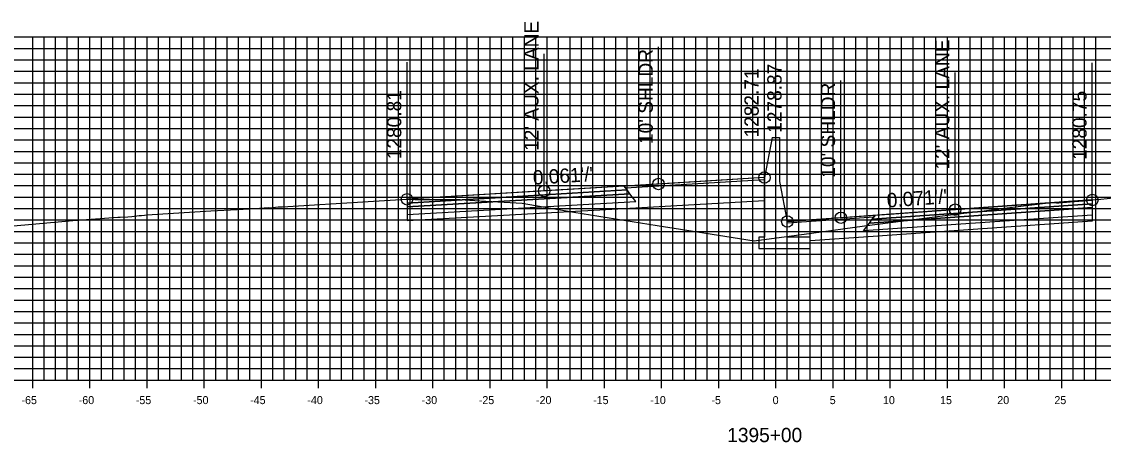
# Model space of a CAD drawing. Extents: x 674939 to 678919, y 750652 to 765176.
# Drawn here: x 678672.6 to 678767.2, y 756047.1 to 756083.9 of the extents above; entities that cross this region are included whole.
import ezdxf

# ---------------------------------------------------------------- set-up
doc = ezdxf.new("R2010")
doc.units = 0
for name, color, linetype in [('R_Alt Surface', 7, 'Continuous'), ('R_Axis', 7, 'Continuous'), ('R_Axis Annot', 7, 'Continuous'), ('R_Exist Surface', 7, 'Continuous'), ('R_Fin Surface', 7, 'Continuous'), ('R_Grid', 7, 'Continuous'), ('R_No Plot', 7, 'Continuous'), ('R_Proposed Road', 7, 'Continuous'), ('R_Xsect Elev', 7, 'Continuous'), ('R_Xsect Slope', 7, 'Continuous')]:
    doc.layers.add(name, color=color, linetype=linetype)

msp = doc.modelspace()

# ---------------------------------------------------------------- linework, layer by layer
at = {"layer": 'R_Alt Surface'}
for points in [[(678706.271, 756068.03), (678706.271, 756067.7), (678725.771, 756068.833), (678725.521, 756069.173)], [(678706.271, 756067.7), (678706.271, 756067.04), (678726.271, 756068.153), (678725.771, 756068.833)], [(678766.213, 756067.971), (678766.213, 756067.641), (678746.713, 756066.28), (678746.963, 756066.62)], [(678766.213, 756067.641), (678766.213, 756066.981), (678746.213, 756065.6), (678746.713, 756066.28)]]:
    msp.add_lwpolyline(points, close=True, dxfattribs=at)
for points in [[(678726.271, 756067.613), (678737.533, 756068.24)], [(678706.271, 756067.04), (678706.271, 756066.5), (678726.271, 756067.613)], [(678766.213, 756066.981), (678766.215, 756066.441), (678746.213, 756065.06)], [(678746.213, 756065.06), (678741.533, 756064.737)]]:
    msp.add_lwpolyline(points, dxfattribs=at)
at = {"layer": 'R_Axis'}
for p, q in [((678673.533, 756051.851), (678673.533, 756053.251)), ((678678.533, 756051.851), (678678.533, 756053.251)), ((678683.533, 756051.851), (678683.533, 756053.251)), ((678688.533, 756051.851), (678688.533, 756053.251)), ((678693.533, 756051.851), (678693.533, 756053.251)), ((678698.533, 756051.851), (678698.533, 756053.251)), ((678703.533, 756051.851), (678703.533, 756053.251)), ((678708.533, 756051.851), (678708.533, 756053.251)), ((678713.533, 756051.851), (678713.533, 756053.251)), ((678718.533, 756051.851), (678718.533, 756053.251)), ((678723.533, 756051.851), (678723.533, 756053.251)), ((678728.533, 756051.851), (678728.533, 756053.251)), ((678733.533, 756051.851), (678733.533, 756053.251)), ((678738.533, 756051.851), (678738.533, 756053.251)), ((678743.533, 756051.851), (678743.533, 756053.251)), ((678748.533, 756051.851), (678748.533, 756053.251)), ((678753.533, 756051.851), (678753.533, 756053.251)), ((678758.533, 756051.851), (678758.533, 756053.251)), ((678763.533, 756051.851), (678763.533, 756053.251)), ((678638.533, 756052.551), (678838.533, 756052.551))]:
    msp.add_line(p, q, dxfattribs=at)
at = {"layer": 'R_Exist Surface'}
msp.add_lwpolyline([(678671.861, 756066.042), (678673.495, 756066.191), (678677.038, 756066.5), (678678.635, 756066.619), (678680.986, 756066.793), (678681.192, 756066.794), (678681.85, 756066.816), (678682.191, 756066.854), (678682.832, 756066.931), (678683.037, 756066.95), (678683.319, 756066.984), (678683.522, 756067.003), (678687.255, 756067.239), (678689.119, 756067.351), (678691.408, 756067.48), (678692.97, 756067.568), (678694.187, 756067.639), (678694.322, 756067.619), (678695.002, 756067.689), (678695.387, 756067.712), (678702.86, 756068.161), (678706.232, 756068.361), (678706.271, 756068.36), (678706.285, 756068.361), (678706.945, 756068.344), (678707.247, 756068.332), (678707.847, 756068.337), (678710.152, 756068.352), (678710.33, 756068.353), (678710.476, 756068.358), (678712.646, 756068.227), (678716.341, 756068.019), (678720.872, 756067.247), (678728.145, 756066.076), (678732.246, 756065.433), (678736.637, 756064.718), (678741.664, 756065.402), (678746.281, 756066.052), (678754.48, 756067.076), (678756.744, 756067.358), (678757.816, 756067.494), (678762.575, 756068.083), (678763.072, 756068.055), (678763.175, 756068.045), (678763.278, 756068.058), (678764.272, 756068.144), (678764.65, 756068.168), (678766.18, 756068.294), (678766.213, 756068.301), (678766.249, 756068.308), (678766.541, 756068.333), (678766.952, 756068.374), (678768.609, 756068.554)], dxfattribs=at)
at = {"layer": 'R_Fin Surface'}
for points in [[(678737.533, 756070.258), (678728.271, 756069.695), (678718.271, 756069.088), (678706.271, 756068.36)], [(678766.213, 756068.301), (678754.213, 756067.454), (678744.213, 756066.748), (678739.533, 756066.418)]]:
    msp.add_lwpolyline(points, dxfattribs=at)
for points in [[(678725.389, 756069.353), (678737.533, 756070.098), (678737.533, 756070.258), (678725.271, 756069.513)], [(678706.271, 756068.36), (678706.271, 756068.03), (678725.521, 756069.173), (678725.271, 756069.513)], [(678766.213, 756068.301), (678766.213, 756067.971), (678746.963, 756066.62), (678747.213, 756066.96)], [(678747.096, 756066.8), (678739.533, 756066.258), (678739.533, 756066.418), (678747.213, 756066.96)]]:
    msp.add_lwpolyline(points, close=True, dxfattribs=at)
at = {"layer": 'R_Grid'}
for p, q in [((678638.533, 756082.551), (678838.533, 756082.551)), ((678673.533, 756052.551), (678673.533, 756082.551)), ((678674.533, 756052.551), (678674.533, 756082.551)), ((678675.533, 756052.551), (678675.533, 756082.551)), ((678676.533, 756052.551), (678676.533, 756082.551)), ((678677.533, 756052.551), (678677.533, 756082.551)), ((678678.533, 756052.551), (678678.533, 756082.551)), ((678679.533, 756052.551), (678679.533, 756082.551)), ((678680.533, 756052.551), (678680.533, 756082.551)), ((678681.533, 756052.551), (678681.533, 756082.551)), ((678682.533, 756052.551), (678682.533, 756082.551)), ((678683.533, 756052.551), (678683.533, 756082.551)), ((678684.533, 756052.551), (678684.533, 756082.551)), ((678685.533, 756052.551), (678685.533, 756082.551)), ((678686.533, 756052.551), (678686.533, 756082.551)), ((678687.533, 756052.551), (678687.533, 756082.551)), ((678688.533, 756052.551), (678688.533, 756082.551)), ((678689.533, 756052.551), (678689.533, 756082.551)), ((678690.533, 756052.551), (678690.533, 756082.551)), ((678691.533, 756052.551), (678691.533, 756082.551)), ((678692.533, 756052.551), (678692.533, 756082.551)), ((678693.533, 756052.551), (678693.533, 756082.551)), ((678694.533, 756052.551), (678694.533, 756082.551)), ((678695.533, 756052.551), (678695.533, 756082.551)), ((678696.533, 756052.551), (678696.533, 756082.551)), ((678697.533, 756052.551), (678697.533, 756082.551)), ((678698.533, 756052.551), (678698.533, 756082.551)), ((678699.533, 756052.551), (678699.533, 756082.551)), ((678700.533, 756052.551), (678700.533, 756082.551)), ((678701.533, 756052.551), (678701.533, 756082.551)), ((678702.533, 756052.551), (678702.533, 756082.551)), ((678703.533, 756052.551), (678703.533, 756082.551)), ((678704.533, 756052.551), (678704.533, 756082.551)), ((678705.533, 756052.551), (678705.533, 756082.551)), ((678706.533, 756052.551), (678706.533, 756082.551)), ((678707.533, 756052.551), (678707.533, 756082.551)), ((678708.533, 756052.551), (678708.533, 756082.551)), ((678709.533, 756052.551), (678709.533, 756082.551)), ((678710.533, 756052.551), (678710.533, 756082.551)), ((678711.533, 756052.551), (678711.533, 756082.551)), ((678712.533, 756052.551), (678712.533, 756082.551)), ((678713.533, 756052.551), (678713.533, 756082.551)), ((678714.533, 756052.551), (678714.533, 756082.551)), ((678715.533, 756052.551), (678715.533, 756082.551)), ((678716.533, 756052.551), (678716.533, 756082.551)), ((678717.533, 756052.551), (678717.533, 756082.551)), ((678718.533, 756052.551), (678718.533, 756082.551)), ((678719.533, 756052.551), (678719.533, 756082.551)), ((678720.533, 756052.551), (678720.533, 756082.551)), ((678721.533, 756052.551), (678721.533, 756082.551)), ((678722.533, 756052.551), (678722.533, 756082.551)), ((678723.533, 756052.551), (678723.533, 756082.551)), ((678724.533, 756052.551), (678724.533, 756082.551)), ((678725.533, 756052.551), (678725.533, 756082.551)), ((678726.533, 756052.551), (678726.533, 756082.551)), ((678727.533, 756052.551), (678727.533, 756082.551)), ((678728.533, 756052.551), (678728.533, 756082.551)), ((678729.533, 756052.551), (678729.533, 756082.551)), ((678730.533, 756052.551), (678730.533, 756082.551)), ((678731.533, 756052.551), (678731.533, 756082.551)), ((678732.533, 756052.551), (678732.533, 756082.551)), ((678733.533, 756052.551), (678733.533, 756082.551)), ((678734.533, 756052.551), (678734.533, 756082.551)), ((678735.533, 756052.551), (678735.533, 756082.551)), ((678736.533, 756052.551), (678736.533, 756082.551)), ((678737.533, 756052.551), (678737.533, 756082.551)), ((678738.533, 756052.551), (678738.533, 756082.551)), ((678739.533, 756052.551), (678739.533, 756082.551)), ((678740.533, 756052.551), (678740.533, 756082.551)), ((678741.533, 756052.551), (678741.533, 756082.551)), ((678742.533, 756052.551), (678742.533, 756082.551)), ((678743.533, 756052.551), (678743.533, 756082.551)), ((678744.533, 756052.551), (678744.533, 756082.551)), ((678745.533, 756052.551), (678745.533, 756082.551)), ((678746.533, 756052.551), (678746.533, 756082.551)), ((678747.533, 756052.551), (678747.533, 756082.551)), ((678748.533, 756052.551), (678748.533, 756082.551)), ((678749.533, 756052.551), (678749.533, 756082.551)), ((678750.533, 756052.551), (678750.533, 756082.551)), ((678751.533, 756052.551), (678751.533, 756082.551)), ((678752.533, 756052.551), (678752.533, 756082.551)), ((678753.533, 756052.551), (678753.533, 756082.551)), ((678754.533, 756052.551), (678754.533, 756082.551)), ((678755.533, 756052.551), (678755.533, 756082.551)), ((678756.533, 756052.551), (678756.533, 756082.551)), ((678757.533, 756052.551), (678757.533, 756082.551)), ((678758.533, 756052.551), (678758.533, 756082.551)), ((678759.533, 756052.551), (678759.533, 756082.551)), ((678760.533, 756052.551), (678760.533, 756082.551)), ((678761.533, 756052.551), (678761.533, 756082.551)), ((678762.533, 756052.551), (678762.533, 756082.551)), ((678763.533, 756052.551), (678763.533, 756082.551)), ((678764.533, 756052.551), (678764.533, 756082.551)), ((678765.533, 756052.551), (678765.533, 756082.551)), ((678766.533, 756052.551), (678766.533, 756082.551)), ((678638.533, 756081.551), (678838.533, 756081.551)), ((678638.533, 756080.551), (678838.533, 756080.551)), ((678638.533, 756079.551), (678838.533, 756079.551)), ((678638.533, 756078.551), (678838.533, 756078.551)), ((678638.533, 756077.551), (678838.533, 756077.551)), ((678638.533, 756076.551), (678838.533, 756076.551)), ((678638.533, 756075.551), (678838.533, 756075.551)), ((678638.533, 756074.551), (678838.533, 756074.551)), ((678638.533, 756073.551), (678838.533, 756073.551)), ((678638.533, 756072.551), (678838.533, 756072.551)), ((678638.533, 756071.551), (678838.533, 756071.551)), ((678638.533, 756070.551), (678838.533, 756070.551)), ((678638.533, 756069.551), (678838.533, 756069.551)), ((678638.533, 756068.551), (678838.533, 756068.551)), ((678638.533, 756067.551), (678838.533, 756067.551)), ((678638.533, 756066.551), (678838.533, 756066.551)), ((678638.533, 756065.551), (678838.533, 756065.551)), ((678638.533, 756064.551), (678838.533, 756064.551)), ((678638.533, 756063.551), (678838.533, 756063.551)), ((678638.533, 756062.551), (678838.533, 756062.551)), ((678638.533, 756061.551), (678838.533, 756061.551)), ((678638.533, 756060.551), (678838.533, 756060.551)), ((678638.533, 756059.551), (678838.533, 756059.551)), ((678638.533, 756058.551), (678838.533, 756058.551)), ((678638.533, 756057.551), (678838.533, 756057.551)), ((678638.533, 756056.551), (678838.533, 756056.551)), ((678638.533, 756055.551), (678838.533, 756055.551)), ((678638.533, 756054.551), (678838.533, 756054.551)), ((678638.533, 756053.551), (678838.533, 756053.551)), ((678638.533, 756052.551), (678838.533, 756052.551))]:
    msp.add_line(p, q, dxfattribs=at)
at = {"layer": 'R_No Plot'}
for centre in [(678737.533, 756070.258), (678728.271, 756069.695), (678706.271, 756068.36), (678718.271, 756069.088), (678766.213, 756068.301), (678754.213, 756067.454), (678739.533, 756066.418), (678744.213, 756066.748)]:
    msp.add_circle(centre, 0.5, dxfattribs=at)
at = {"layer": 'R_Proposed Road'}
for points in [[(678738.203, 756073.758), (678737.533, 756070.258)], [(678738.203, 756073.758), (678738.203, 756073.758)], [(678738.203, 756073.758), (678738.863, 756073.758)], [(678738.863, 756073.758), (678738.863, 756069.918)], [(678737.533, 756070.258), (678737.533, 756065.043), (678737.033, 756065.043), (678737.033, 756064.043), (678741.533, 756064.043), (678741.533, 756065.043), (678739.533, 756065.043), (678739.533, 756066.418)], [(678738.863, 756069.918), (678739.533, 756066.418)]]:
    msp.add_lwpolyline(points, dxfattribs=at)
at = {"layer": 'R_Xsect Elev'}
for p, q in [((678737.533, 756070.258), (678737.533, 756082.258)), ((678718.271, 756069.088), (678718.271, 756081.088)), ((678728.271, 756069.695), (678728.271, 756081.695)), ((678706.271, 756068.36), (678706.271, 756080.36)), ((678766.213, 756068.301), (678766.213, 756080.301)), ((678754.213, 756067.454), (678754.213, 756079.454)), ((678739.533, 756066.418), (678739.533, 756078.418)), ((678744.213, 756066.748), (678744.213, 756078.748))]:
    msp.add_line(p, q, dxfattribs=at)

# ---------------------------------------------------------------- texts
at = {"layer": 'R_Axis Annot'}
for s, height, p in [('-65', 0.7, (678672.546, 756050.451)), ('-60', 0.7, (678677.552, 756050.451)), ('-55', 0.7, (678682.546, 756050.451)), ('-50', 0.7, (678687.552, 756050.451)), ('-45', 0.7, (678692.546, 756050.451)), ('-40', 0.7, (678697.552, 756050.451)), ('-35', 0.7, (678702.546, 756050.451)), ('-30', 0.7, (678707.552, 756050.451)), ('-25', 0.7, (678712.546, 756050.451)), ('-20', 0.7, (678717.552, 756050.451)), ('-15', 0.7, (678722.546, 756050.451)), ('-10', 0.7, (678727.552, 756050.451)), ('-5', 0.7, (678732.896, 756050.451)), ('0', 0.7, (678738.252, 756050.451)), ('5', 0.7, (678743.246, 756050.451)), ('10', 0.7, (678747.902, 756050.451)), ('15', 0.7, (678752.896, 756050.451)), ('20', 0.7, (678757.902, 756050.451)), ('25', 0.7, (678762.896, 756050.451)), ('1395+00', 1.25, (678734.281, 756047.126))]:
    msp.add_text(s, height=height, dxfattribs=at).set_placement(p)
at = {"layer": 'R_Xsect Elev'}
for s, p in [("12' AUX. LANE", (678717.771, 756072.588)), ("12' AUX. LANE", (678753.713, 756070.954)), ("10' SHLDR", (678727.771, 756073.195)), ('1278.87', (678739.033, 756074.174)), ('1282.71', (678737.033, 756073.758)), ("10' SHLDR", (678743.713, 756070.248)), ('1280.81', (678705.771, 756071.86)), ('1280.75', (678765.713, 756071.801))]:
    msp.add_text(s, height=1.25, rotation=90, dxfattribs=at).set_placement(p)
at = {"layer": 'R_Xsect Slope'}
for s, rotation, p in [("0.061'/'", 3.47386, (678717.311, 756069.631)), ("0.071'/'", 4.03734, (678748.279, 756067.637))]:
    msp.add_text(s, height=1.25, rotation=rotation, dxfattribs=at).set_placement(p)

doc.saveas('drawing.dxf')
